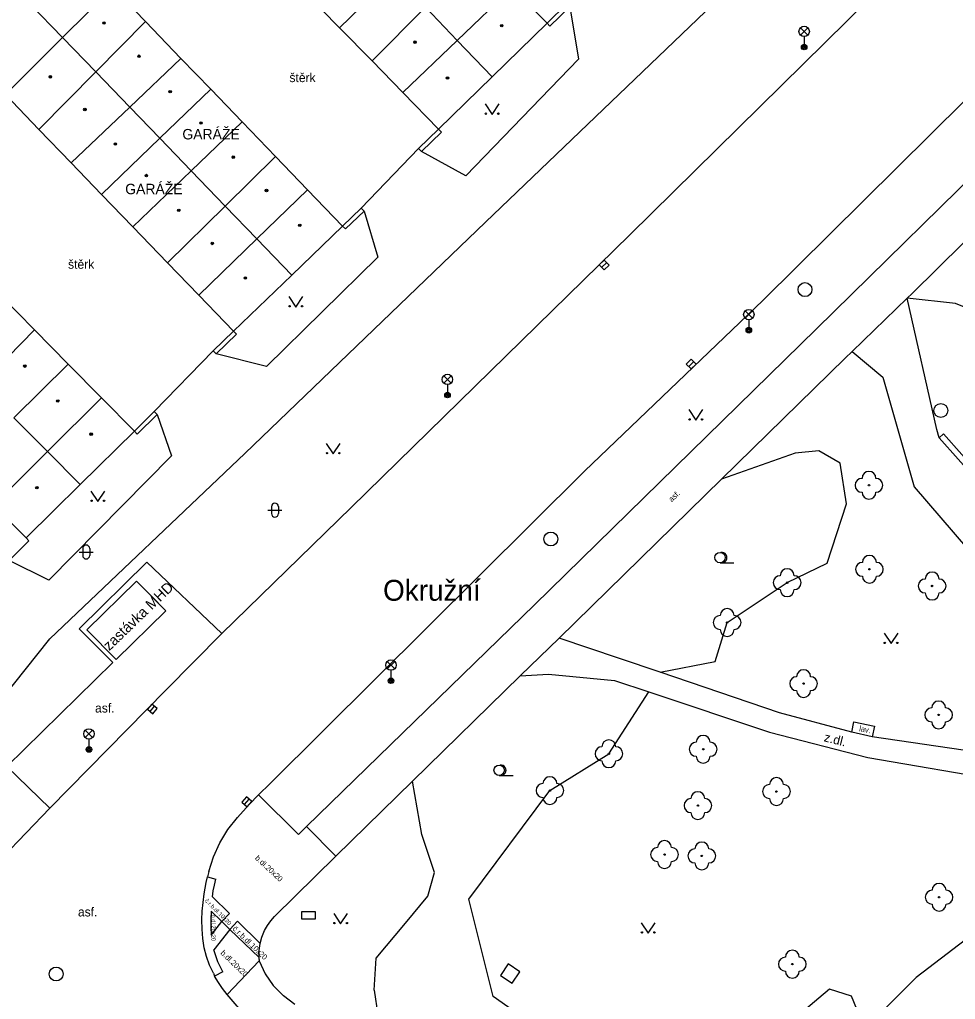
# Model space of a CAD drawing. Extents: x -598233 to -596890, y -1157848 to -1156431.
# Drawn here: x -597110.7 to -597043.4, y -1157055.7 to -1156985.2 of the extents above; entities that cross this region are included whole.
import ezdxf

# ---------------------------------------------------------------- set-up
doc = ezdxf.new("R2010")
doc.units = 0
for name, color, linetype in [('Level 10', 7, 'Continuous'), ('Level 11', 7, 'Continuous'), ('Level 21', 7, 'Continuous'), ('Level 22', 7, 'Continuous'), ('Level 24', 7, 'Continuous'), ('Level 26', 7, 'Continuous'), ('Level 27', 7, 'Continuous'), ('Level 33', 7, 'Continuous'), ('Level 36', 7, 'Continuous'), ('Level 39', 7, 'Continuous'), ('Level 40', 7, 'Continuous'), ('Level 41', 7, 'Continuous'), ('Level 42', 7, 'Continuous'), ('Level 49', 7, 'Continuous'), ('Level 5', 7, 'Continuous'), ('Level 53', 7, 'Continuous'), ('Level 7', 7, 'Continuous')]:
    doc.layers.add(name, color=color, linetype=linetype)

msp = doc.modelspace()

# ---------------------------------------------------------------- linework, layer by layer
at = {"layer": 'Level 10'}
for points in [[(-597093.49, -1157040.95), (-597092.66, -1157040.13), (-597070.05, -1157017.68), (-597057.21, -1157005.4), (-597028.29, -1156976.75), (-597022.59, -1156970.93), (-597012.03, -1156959.64)], [(-597026.68, -1156960.55), (-597038.71, -1156973.02), (-597066.79, -1157000.68), (-597086.84, -1157020.3), (-597096.13, -1157029.35)], [(-597096.13, -1157029.35), (-597100.16, -1157033.44), (-597108.51, -1157041.92)], [(-597095, -1157042.58), (-597094.17, -1157041.64), (-597093.49, -1157040.95)], [(-597108.51, -1157041.92), (-597111.9, -1157045.45)], [(-597097.06, -1157046.48), (-597096.73, -1157045.42), (-597096.27, -1157044.4), (-597095.69, -1157043.45), (-597095, -1157042.58)], [(-597097.34, -1157047.66), (-597097.26, -1157047.25), (-597097.17, -1157046.84)], [(-597097.06, -1157046.48), (-597097.17, -1157046.84)], [(-597030.62, -1157046.71), (-597034.9099, -1157047.73), (-597038.89, -1157049.27), (-597042.67, -1157051.39), (-597046.2, -1157054.09), (-597049.11, -1157057), (-597049.82, -1157057.95), (-597051.78, -1157060.57)], [(-597097.48, -1157048.69), (-597097.41, -1157048.07)], [(-597097.41, -1157048.07), (-597097.34, -1157047.66)], [(-597097.57, -1157049.95), (-597097.54, -1157049.32), (-597097.48, -1157048.69)], [(-597097.55, -1157050.62), (-597097.57, -1157049.95)], [(-597097.41, -1157051.96), (-597097.5, -1157051.29), (-597097.55, -1157050.62)], [(-597096.74, -1157053.79), (-597097.01, -1157053.2), (-597097.23, -1157052.59), (-597097.41, -1157051.96)], [(-597096.74, -1157053.79), (-597096.66, -1157053.99)], [(-597095.76, -1157055.31), (-597096.08, -1157054.88), (-597096.38, -1157054.44), (-597096.66, -1157053.99)], [(-597094.21, -1157056.94), (-597095.02, -1157056.16), (-597095.76, -1157055.31)]]:
    msp.add_lwpolyline(points, dxfattribs=at)
at = {"layer": 'Level 11'}
for points in [[(-597115.33, -1157038.3), (-597108.49, -1157029.73), (-597094.49, -1157016.42), (-597077.17, -1156999.78), (-597044.99, -1156968.94)], [(-597071.11, -1156984.29), (-597070.48, -1156988.07), (-597078.58, -1156996.45), (-597081.77, -1156994.7)], [(-597039.38, -1156993.71), (-597053.39, -1157007.48)], [(-597086.12, -1156998.77), (-597081.98, -1156994.49)], [(-597046.85, -1157005.25), (-597046.5, -1157004.91), (-597037.33, -1156995.87)], [(-597085.9, -1156998.98), (-597084.92, -1157002.3), (-597092.93, -1157010.1599), (-597096.54, -1157009.24)], [(-597050.8, -1157009.08), (-597046.85, -1157005.25)], [(-597044.55, -1157015.28), (-597044.71, -1157014.69), (-597046.85, -1157005.25)], [(-597039.74, -1157010.72), (-597040.34, -1157006.85), (-597043.38, -1157005.62), (-597046.85, -1157005.25)], [(-597053.39, -1157007.48), (-597073.66, -1157027.29), (-597090.05, -1157043.24)], [(-597101, -1157013.4), (-597096.75, -1157009.03)], [(-597071.87, -1157029.68), (-597060.2, -1157018.26), (-597051.3, -1157009.56), (-597050.8, -1157009.08)], [(-597050.8, -1157009.08), (-597048.61, -1157010.92), (-597046.34, -1157018.82), (-597032.93, -1157034.4099), (-597032.07, -1157038.68)], [(-597100.79, -1157013.61), (-597099.75, -1157016.59), (-597108.58, -1157025.51), (-597111.42, -1157024.1)], [(-597044.25, -1157015.01), (-597036.32, -1157023.91)], [(-597051.22, -1157020.04), (-597051.68, -1157017.1), (-597053.21, -1157016.21), (-597054.9, -1157016.38), (-597060.2, -1157018.26)], [(-597108.51, -1157041.92), (-597111.6, -1157038.93), (-597103.96, -1157031.44), (-597106.4, -1157029.03), (-597101.53, -1157024.2199), (-597096.13, -1157029.35)], [(-597103.74, -1157031.23), (-597105.84, -1157029.09), (-597102.27, -1157025.59), (-597100.17, -1157027.73), (-597103.74, -1157031.23)], [(-597074.68, -1157032.39), (-597071.87, -1157029.68)], [(-597032.07, -1157038.68), (-597039.07, -1157038.29), (-597049.37, -1157036.79), (-597050.83, -1157036.44), (-597056.04, -1157035.05), (-597064.62, -1157032.14), (-597067.53, -1157031.15), (-597071.87, -1157029.68)], [(-597087.94, -1157045.36), (-597082.43, -1157039.97), (-597074.68, -1157032.39)], [(-597074.68, -1157032.39), (-597072.64, -1157032.29), (-597067.89, -1157032.73), (-597065.43, -1157033.55), (-597056.76, -1157036.46), (-597049.69, -1157038.28), (-597039.89, -1157039.95), (-597031.4099, -1157042.18)], [(-597085.19, -1157055), (-597085.04, -1157052.69), (-597082.92, -1157050.19), (-597081.31, -1157048.25), (-597080.85, -1157046.55), (-597081.74, -1157043.8), (-597082.43, -1157039.97)], [(-597090.05, -1157043.24), (-597090.61, -1157043.8), (-597093.49, -1157040.95)], [(-597087.94, -1157045.36), (-597090.05, -1157043.24)], [(-597087.94, -1157045.36), (-597092.35, -1157049.7)], [(-597097.17, -1157046.84), (-597096.56, -1157047.02)], [(-597096.81, -1157048.3), (-597096.75, -1157047.87), (-597096.67, -1157047.44), (-597096.56, -1157047.02)], [(-597096.81, -1157048.3), (-597095.58, -1157049.49), (-597096.14, -1157050.07)], [(-597096.89, -1157049.32), (-597096.92, -1157049.89), (-597096.92, -1157050.47), (-597096.89, -1157051.04)], [(-597096.89, -1157049.32), (-597096.14, -1157050.07)], [(-597096.89, -1157051.04), (-597096.14, -1157050.07)], [(-597096.14, -1157050.07), (-597095.55, -1157050.64), (-597096.72, -1157052.11)], [(-597095.55, -1157050.64), (-597095, -1157050.05), (-597093.38, -1157051.64)], [(-597093.06, -1157050.72), (-597092.86, -1157050.36), (-597092.62, -1157050.02), (-597092.35, -1157049.7)], [(-597095.55, -1157050.64), (-597093.46, -1157052.65)], [(-597093.46, -1157052.65), (-597093.45, -1157052.15), (-597093.38, -1157051.64), (-597093.25, -1157051.18), (-597093.06, -1157050.72)], [(-597096.06, -1157053.69), (-597096.42, -1157052.97), (-597096.72, -1157052.11)], [(-597095.76, -1157055.31), (-597093.44, -1157052.88)], [(-597093.45, -1157052.8), (-597093.46, -1157052.73), (-597093.46, -1157052.65)], [(-597093.45, -1157052.8), (-597093.44, -1157052.88)], [(-597093.44, -1157052.88), (-597093.01, -1157053.82)], [(-597096.06, -1157053.69), (-597096.66, -1157053.99)], [(-597093.01, -1157053.82), (-597092.43, -1157054.67)], [(-597090.88, -1157056.02), (-597091.71, -1157055.41), (-597092.43, -1157054.67)]]:
    msp.add_lwpolyline(points, dxfattribs=at)
at = {"layer": 'Level 21'}
for points in [[(-597064.62, -1157032.14), (-597060.66, -1157031.37), (-597059.8, -1157028.57), (-597055.48, -1157025.7), (-597052.61, -1157024.31), (-597051.22, -1157020.04)], [(-597049.82, -1157057.95), (-597050.85, -1157055.43), (-597052.44, -1157054.94), (-597059.52, -1157060.89), (-597062.34, -1157059.35), (-597064.74, -1157059.28), (-597068.58, -1157061.14), (-597076.62, -1157055.46), (-597078.38, -1157048.45), (-597072.54, -1157040.65), (-597068.3, -1157038), (-597065.43, -1157033.55)], [(-597085.19, -1157055), (-597084.39, -1157060.32)]]:
    msp.add_lwpolyline(points, dxfattribs=at)
at = {"layer": 'Level 22'}
for centre in [(-597049.6, -1157018.7), (-597049.57, -1157024.74), (-597055.48, -1157025.7), (-597045.06, -1157025.94), (-597059.8, -1157028.57), (-597054.3, -1157032.96), (-597044.59, -1157035.21), (-597061.52, -1157037.68), (-597068.3, -1157038), (-597072.54, -1157040.65), (-597056.25, -1157040.72), (-597061.9, -1157041.73), (-597064.3, -1157045.25), (-597061.62, -1157045.35), (-597044.56, -1157048.32), (-597055.11, -1157053.13)]:
    msp.add_circle(centre, 0.05, dxfattribs=at)
for centre, start, end in [((-597049.6, -1157018.2), 0, 180), ((-597050.1, -1157018.7), 90, 270), ((-597049.1, -1157018.7), 270, 90), ((-597049.6, -1157019.2), 180, 0), ((-597050.07, -1157024.74), 90, 270), ((-597049.57, -1157024.24), 0, 180), ((-597049.07, -1157024.74), 270, 90), ((-597055.48, -1157025.2), 0, 180), ((-597045.06, -1157025.44), 0, 180), ((-597055.98, -1157025.7), 90, 270), ((-597054.98, -1157025.7), 270, 90), ((-597049.57, -1157025.24), 180, 0), ((-597045.56, -1157025.94), 90, 270), ((-597044.56, -1157025.94), 270, 90), ((-597055.48, -1157026.2), 180, 0), ((-597045.06, -1157026.44), 180, 0), ((-597059.8, -1157028.07), 0, 180), ((-597060.3, -1157028.57), 90, 270), ((-597059.3, -1157028.57), 270, 90), ((-597059.8, -1157029.07), 180, 0), ((-597054.3, -1157032.46), 0, 180), ((-597054.8, -1157032.96), 90, 270), ((-597053.8, -1157032.96), 270, 90), ((-597054.3, -1157033.46), 180, 0), ((-597045.09, -1157035.21), 90, 270), ((-597044.59, -1157034.71), 0, 180), ((-597044.09, -1157035.21), 270, 90), ((-597044.59, -1157035.71), 180, 0), ((-597061.52, -1157037.18), 0, 180), ((-597068.8, -1157038), 90, 270), ((-597068.3, -1157037.5), 0, 180), ((-597067.8, -1157038), 270, 90), ((-597062.02, -1157037.68), 90, 270), ((-597061.02, -1157037.68), 270, 90), ((-597061.52, -1157038.18), 180, 0), ((-597068.3, -1157038.5), 180, 0), ((-597072.54, -1157040.15), 0, 180), ((-597056.25, -1157040.22), 0, 180), ((-597073.04, -1157040.65), 90, 270), ((-597072.04, -1157040.65), 270, 90), ((-597056.75, -1157040.72), 90, 270), ((-597055.75, -1157040.72), 270, 90), ((-597072.54, -1157041.15), 180, 0), ((-597061.9, -1157041.23), 0, 180), ((-597062.4, -1157041.73), 90, 270), ((-597061.4, -1157041.73), 270, 90), ((-597056.25, -1157041.22), 180, 0), ((-597061.9, -1157042.23), 180, 0), ((-597064.3, -1157044.75), 0, 180), ((-597061.62, -1157044.85), 0, 180), ((-597064.8, -1157045.25), 90, 270), ((-597063.8, -1157045.25), 270, 90), ((-597062.12, -1157045.35), 90, 270), ((-597061.12, -1157045.35), 270, 90), ((-597064.3, -1157045.75), 180, 0), ((-597061.62, -1157045.85), 180, 0), ((-597044.56, -1157047.82), 0, 180), ((-597045.06, -1157048.32), 90, 270), ((-597044.06, -1157048.32), 270, 90), ((-597044.56, -1157048.82), 180, 0), ((-597055.11, -1157052.63), 0, 180), ((-597055.61, -1157053.13), 90, 270), ((-597054.61, -1157053.13), 270, 90), ((-597055.11, -1157053.63), 180, 0)]:
    msp.add_arc(centre, 0.5, start, end, dxfattribs=at)
at = {"layer": 'Level 24'}
msp.add_lwpolyline([(-597090.4, -1157049.86), (-597089.4, -1157049.86), (-597089.4, -1157049.36), (-597090.4, -1157049.36)], close=True, dxfattribs=at)
at = {"layer": 'Level 26'}
msp.add_lwpolyline([(-597075.5321, -1157053.1153), (-597076.0947, -1157053.9421), (-597075.2679, -1157054.5047), (-597074.7053, -1157053.6779)], close=True, dxfattribs=at)
at = {"layer": 'Level 27'}
for p, q in [((-597068.8211, -1157003.0324), (-597068.4589, -1157002.6876)), ((-597062.5576, -1157010.1559), (-597062.2024, -1157009.8041)), ((-597101.2936, -1157034.969), (-597100.9664, -1157034.591)), ((-597094.5019, -1157041.6505), (-597094.1781, -1157041.2695))]:
    msp.add_line(p, q, dxfattribs=at)
for points in [[(-597068.6487, -1157003.2134), (-597068.2866, -1157002.8687), (-597068.6313, -1157002.5066), (-597068.9934, -1157002.8513)], [(-597062.3817, -1157010.3335), (-597062.0265, -1157009.9817), (-597062.3783, -1157009.6265), (-597062.7335, -1157009.9783)], [(-597101.1045, -1157035.1326), (-597100.7774, -1157034.7545), (-597101.1555, -1157034.4274), (-597101.4826, -1157034.8055)], [(-597094.3114, -1157041.8124), (-597093.9876, -1157041.4314), (-597094.3686, -1157041.1076), (-597094.6924, -1157041.4886)]]:
    msp.add_lwpolyline(points, close=True, dxfattribs=at)
for centre in [(-597054.2, -1157004.63), (-597044.43, -1157013.32), (-597072.48, -1157022.56), (-597108.05, -1157053.84)]:
    msp.add_circle(centre, 0.5, dxfattribs=at)
at = {"layer": 'Level 33'}
for p, q in [((-597054.525, -1156986.33), (-597053.995, -1156985.8)), ((-597054.525, -1156985.8), (-597053.995, -1156986.33)), ((-597054.26, -1156986.44), (-597054.26, -1156987.19)), ((-597058.505, -1157006.69), (-597057.975, -1157006.16)), ((-597058.505, -1157006.16), (-597057.975, -1157006.69)), ((-597058.24, -1157006.8), (-597058.24, -1157007.55)), ((-597080.1749, -1157011.35), (-597079.6449, -1157010.82)), ((-597080.1749, -1157010.82), (-597079.6449, -1157011.35)), ((-597079.9099, -1157011.46), (-597079.9099, -1157012.21)), ((-597084.2349, -1157031.89), (-597083.7049, -1157031.36)), ((-597084.2349, -1157031.36), (-597083.7049, -1157031.89)), ((-597083.9699, -1157032), (-597083.9699, -1157032.75)), ((-597105.955, -1157036.84), (-597105.425, -1157036.31)), ((-597105.955, -1157036.31), (-597105.425, -1157036.84)), ((-597105.69, -1157036.95), (-597105.69, -1157037.7))]:
    msp.add_line(p, q, dxfattribs=at)
for centre, radius in [((-597054.26, -1156986.065), 0.375), ((-597054.26, -1156987.19), 0.2), ((-597054.26, -1156987.19), 0.1445), ((-597054.26, -1156987.19), 0.0876), ((-597058.24, -1157006.425), 0.375), ((-597058.24, -1157007.55), 0.2), ((-597058.24, -1157007.55), 0.1445), ((-597058.24, -1157007.55), 0.0876), ((-597079.9099, -1157011.085), 0.375), ((-597079.9099, -1157012.21), 0.2), ((-597079.9099, -1157012.21), 0.1445), ((-597079.9099, -1157012.21), 0.0876), ((-597083.9699, -1157031.625), 0.375), ((-597083.9699, -1157032.75), 0.2), ((-597083.9699, -1157032.75), 0.1445), ((-597083.9699, -1157032.75), 0.0876), ((-597105.69, -1157036.575), 0.375), ((-597105.69, -1157037.7), 0.2), ((-597105.69, -1157037.7), 0.1445), ((-597105.69, -1157037.7), 0.0876)]:
    msp.add_circle(centre, radius, dxfattribs=at)
at = {"layer": 'Level 36'}
for p, q in [((-597092.816, -1157020.486), (-597091.816, -1157020.486)), ((-597092.566, -1157020.236), (-597092.566, -1157020.736)), ((-597092.066, -1157020.236), (-597092.066, -1157020.736)), ((-597106.386, -1157023.496), (-597105.386, -1157023.496)), ((-597106.136, -1157023.246), (-597106.136, -1157023.746)), ((-597105.636, -1157023.246), (-597105.636, -1157023.746)), ((-597060.31, -1157024.275), (-597059.31, -1157024.275)), ((-597076.19, -1157039.565), (-597075.19, -1157039.565))]:
    msp.add_line(p, q, dxfattribs=at)
for points in [[(-597077.2, -1156991.28), (-597076.7, -1156992.03), (-597076.2, -1156991.28)], [(-597091.31, -1157005.13), (-597090.81, -1157005.88), (-597090.31, -1157005.13)], [(-597062.55, -1157013.26), (-597062.05, -1157014.01), (-597061.55, -1157013.26)], [(-597088.63, -1157015.69), (-597088.13, -1157016.44), (-597087.63, -1157015.69)], [(-597105.55, -1157019.11), (-597105.05, -1157019.86), (-597104.55, -1157019.11)], [(-597048.51, -1157029.33), (-597048.01, -1157030.08), (-597047.51, -1157029.33)], [(-597088.09, -1157049.48), (-597087.59, -1157050.23), (-597087.09, -1157049.48)], [(-597065.98, -1157050.15), (-597065.48, -1157050.9), (-597064.98, -1157050.15)]]:
    msp.add_lwpolyline(points, dxfattribs=at)
for centre, radius in [((-597077.1502, -1156991.9798), 0.05), ((-597076.2508, -1156991.9798), 0.05), ((-597091.2602, -1157005.8298), 0.05), ((-597090.3608, -1157005.8298), 0.05), ((-597062.5002, -1157013.9598), 0.05), ((-597061.6008, -1157013.9598), 0.05), ((-597088.5802, -1157016.3898), 0.05), ((-597087.6808, -1157016.3898), 0.05), ((-597105.5002, -1157019.8098), 0.05), ((-597104.6008, -1157019.8098), 0.05), ((-597060.31, -1157023.8996), 0.375), ((-597048.4602, -1157030.0298), 0.05), ((-597047.5608, -1157030.0298), 0.05), ((-597076.19, -1157039.1896), 0.375), ((-597088.0402, -1157050.1798), 0.05), ((-597087.1408, -1157050.1798), 0.05), ((-597065.9302, -1157050.8498), 0.05), ((-597065.0308, -1157050.8498), 0.05)]:
    msp.add_circle(centre, radius, dxfattribs=at)
for centre, radius, start, end in [((-597092.3157, -1157020.2363), 0.25, 0, 180), ((-597092.3157, -1157020.7363), 0.25, 180, 0), ((-597105.8857, -1157023.2463), 0.25, 0, 180), ((-597060.185, -1157023.8996), 0.375, 260.405931, 99.594069), ((-597105.8857, -1157023.7463), 0.25, 180, 0), ((-597076.065, -1157039.1896), 0.375, 260.405931, 99.594069)]:
    msp.add_arc(centre, radius, start, end, dxfattribs=at)
at = {"layer": 'Level 39'}
for centre, radius in [((-597104.61, -1156985.46), 0.09), ((-597104.61, -1156985.46), 0.0398), ((-597076.01, -1156985.65), 0.09), ((-597076.01, -1156985.65), 0.0398), ((-597082.24, -1156986.84), 0.09), ((-597082.24, -1156986.84), 0.0398), ((-597102.09, -1156987.85), 0.09), ((-597102.09, -1156987.85), 0.0398), ((-597108.46, -1156989.33), 0.09), ((-597108.46, -1156989.33), 0.0398), ((-597079.9099, -1156989.42), 0.09), ((-597079.9099, -1156989.42), 0.0398), ((-597099.85, -1156990.4), 0.09), ((-597099.85, -1156990.4), 0.0398), ((-597105.98, -1156991.68), 0.09), ((-597105.98, -1156991.68), 0.0398), ((-597097.63, -1156992.65), 0.09), ((-597097.63, -1156992.65), 0.0398), ((-597103.79, -1156994.1599), 0.09), ((-597103.79, -1156994.1599), 0.0398), ((-597095.31, -1156995.11), 0.09), ((-597095.31, -1156995.11), 0.0398), ((-597101.56, -1156996.43), 0.09), ((-597101.56, -1156996.43), 0.0398), ((-597092.92, -1156997.5), 0.09), ((-597092.92, -1156997.5), 0.0398), ((-597099.23, -1156998.93), 0.09), ((-597099.23, -1156998.93), 0.0398), ((-597090.53, -1157000.01), 0.09), ((-597090.53, -1157000.01), 0.0398), ((-597096.82, -1157001.31), 0.09), ((-597096.82, -1157001.31), 0.0398), ((-597094.44, -1157003.79), 0.09), ((-597094.44, -1157003.79), 0.0398), ((-597110.3, -1157010.13), 0.09), ((-597110.3, -1157010.13), 0.0398), ((-597107.93, -1157012.64), 0.09), ((-597107.93, -1157012.64), 0.0398), ((-597105.53, -1157015.02), 0.09), ((-597105.53, -1157015.02), 0.0398), ((-597109.43, -1157018.87), 0.09), ((-597109.43, -1157018.87), 0.0398)]:
    msp.add_circle(centre, radius, dxfattribs=at)
at = {"layer": 'Level 5'}
for points in [[(-597083.74, -1156981.98), (-597087.67, -1156985.8)], [(-597103.98, -1156982.9099), (-597107.59, -1156986.51)], [(-597103.98, -1156982.9099), (-597101.62, -1156985.36)], [(-597090.24, -1156983.17), (-597087.67, -1156985.8)], [(-597075.26, -1156982.9099), (-597079.2199, -1156986.71)], [(-597075.26, -1156982.9099), (-597072.75, -1156985.48)], [(-597109.92, -1156984.1), (-597107.59, -1156986.51)], [(-597081.5, -1156984.33), (-597085.33, -1156988.19)], [(-597081.5, -1156984.33), (-597079.2199, -1156986.71)], [(-597101.62, -1156985.36), (-597105.2, -1156988.98)], [(-597101.62, -1156985.36), (-597099.07, -1156988.01)], [(-597072.75, -1156985.48), (-597076.7, -1156989.34)], [(-597087.67, -1156985.8), (-597085.33, -1156988.19)], [(-597107.59, -1156986.51), (-597111.7, -1156990.61)], [(-597107.59, -1156986.51), (-597105.2, -1156988.98)], [(-597079.2199, -1156986.71), (-597083.12, -1156990.46)], [(-597079.2199, -1156986.71), (-597076.7, -1156989.34)], [(-597099.07, -1156988.01), (-597102.76, -1156991.51)], [(-597099.07, -1156988.01), (-597096.93, -1156990.2199)], [(-597085.33, -1156988.19), (-597083.12, -1156990.46)], [(-597105.2, -1156988.98), (-597109.29, -1156993.12)], [(-597105.2, -1156988.98), (-597102.76, -1156991.51)], [(-597076.7, -1156989.34), (-597080.55, -1156993.09)], [(-597096.93, -1156990.2199), (-597100.59, -1156993.75)], [(-597096.93, -1156990.2199), (-597094.68, -1156992.56)], [(-597083.12, -1156990.46), (-597080.55, -1156993.09)], [(-597111.7, -1156990.61), (-597109.29, -1156993.12)], [(-597102.76, -1156991.51), (-597106.9699, -1156995.52)], [(-597102.76, -1156991.51), (-597100.59, -1156993.75)], [(-597094.68, -1156992.56), (-597098.34, -1156996.09)], [(-597094.68, -1156992.56), (-597092.27, -1156995.06)], [(-597109.29, -1156993.12), (-597106.9699, -1156995.52)], [(-597100.59, -1156993.75), (-597104.78, -1156997.79)], [(-597100.59, -1156993.75), (-597098.34, -1156996.09)], [(-597092.27, -1156995.06), (-597095.89, -1156998.62)], [(-597092.27, -1156995.06), (-597089.9699, -1156997.45)], [(-597106.9699, -1156995.52), (-597104.78, -1156997.79)], [(-597098.34, -1156996.09), (-597102.53, -1157000.12)], [(-597098.34, -1156996.09), (-597095.89, -1156998.62)], [(-597089.9699, -1156997.45), (-597093.61, -1157000.98)], [(-597089.9699, -1156997.45), (-597087.45, -1157000.06)], [(-597104.78, -1156997.79), (-597102.53, -1157000.12)], [(-597095.89, -1156998.62), (-597100.04, -1157002.71)], [(-597095.89, -1156998.62), (-597093.61, -1157000.98)], [(-597102.53, -1157000.12), (-597100.04, -1157002.71)], [(-597087.45, -1157000.06), (-597091.1, -1157003.58)], [(-597093.61, -1157000.98), (-597097.79, -1157005.04)], [(-597093.61, -1157000.98), (-597091.1, -1157003.58)], [(-597100.04, -1157002.71), (-597097.79, -1157005.04)], [(-597091.1, -1157003.58), (-597095.29, -1157007.62)], [(-597112.06, -1157005.02), (-597109.61, -1157007.51)], [(-597097.79, -1157005.04), (-597095.29, -1157007.62)], [(-597109.61, -1157007.51), (-597113.4699, -1157011.45)], [(-597109.61, -1157007.51), (-597107.18, -1157009.98)], [(-597107.18, -1157009.98), (-597111.09, -1157013.84)], [(-597107.18, -1157009.98), (-597104.78, -1157012.42)], [(-597104.78, -1157012.42), (-597108.67, -1157016.28)], [(-597104.78, -1157012.42), (-597102.42, -1157014.81)], [(-597111.09, -1157013.84), (-597108.67, -1157016.28)], [(-597102.42, -1157014.81), (-597106.32, -1157018.64)], [(-597108.67, -1157016.28), (-597112.54, -1157020.12)], [(-597108.67, -1157016.28), (-597106.32, -1157018.64)], [(-597106.32, -1157018.64), (-597110.21, -1157022.4699)], [(-597112.54, -1157020.12), (-597110.21, -1157022.4699)]]:
    msp.add_lwpolyline(points, dxfattribs=at)
at = {"layer": 'Level 53'}
msp.add_lwpolyline([(-597050.83, -1157036.44), (-597050.68, -1157035.71), (-597049.2, -1157036.01), (-597049.37, -1157036.79)], dxfattribs=at)
at = {"layer": 'Level 7'}
for points in [[(-597072.75, -1156985.48), (-597071.32, -1156984.08)], [(-597071.11, -1156984.29), (-597072.54, -1156985.69), (-597072.75, -1156985.48)], [(-597081.98, -1156994.49), (-597080.55, -1156993.09)], [(-597080.55, -1156993.09), (-597080.34, -1156993.31), (-597081.77, -1156994.7)], [(-597081.77, -1156994.7), (-597081.98, -1156994.49)], [(-597087.45, -1157000.06), (-597086.12, -1156998.77)], [(-597086.12, -1156998.77), (-597085.9, -1156998.98)], [(-597085.9, -1156998.98), (-597087.24, -1157000.27), (-597087.45, -1157000.06)], [(-597096.75, -1157009.03), (-597095.29, -1157007.62)], [(-597095.29, -1157007.62), (-597095.09, -1157007.84), (-597096.54, -1157009.24)], [(-597096.54, -1157009.24), (-597096.75, -1157009.03)], [(-597102.42, -1157014.81), (-597101, -1157013.4)], [(-597100.79, -1157013.61), (-597102.21, -1157015.03), (-597102.42, -1157014.81)], [(-597101, -1157013.4), (-597100.79, -1157013.61)], [(-597044.55, -1157015.28), (-597044.25, -1157015.01)], [(-597036.35, -1157024.48), (-597044.55, -1157015.28)], [(-597110.21, -1157022.47), (-597110, -1157022.69), (-597111.42, -1157024.1)]]:
    msp.add_lwpolyline(points, dxfattribs=at)

# ---------------------------------------------------------------- texts
at = {"layer": 'Level 40'}
for s, p in [('štěrk', (-597091.27, -1156989.71)), ('štěrk', (-597107.19, -1157003.13)), ('asf.', (-597105.25, -1157035.04)), ('asf.', (-597106.48, -1157049.7))]:
    msp.add_text(s, height=0.65, dxfattribs=at).set_placement(p)
for s, height, rotation, p in [('asf.', 0.4, 41.941836, (-597063.79, -1157019.92)), ('z.dl.', 0.65, 346, (-597052.88, -1157037.1)), ('b.dl.20x20', 0.4, 316.969644, (-597093.78, -1157045.55)), ('č.r.b.dl.10x20', 0.3, 315, (-597097.38, -1157048.6)), ('b.dl.20x20', 0.3, 270, (-597096.88, -1157049.56)), ('č.r.b.dl.10x20', 0.399996, 316, (-597095.4, -1157050.63)), ('b.dl.20x20', 0.4, 316, (-597096.26, -1157052.37))]:
    msp.add_text(s, height=height, rotation=rotation, dxfattribs=at).set_placement(p)
at = {"layer": 'Level 41'}
for p in [(-597098.97, -1156993.83), (-597103.08, -1156997.77)]:
    msp.add_text('GARÁŽE', height=0.75, dxfattribs=at).set_placement(p)
msp.add_text('zastávka MHD', height=0.75, rotation=44, dxfattribs=at).set_placement((-597104.23, -1157030.64))
at = {"layer": 'Level 42'}
msp.add_text('lav.', height=0.4, rotation=348.541248, dxfattribs=at).set_placement((-597050.33, -1157036.37))
at = {"layer": 'Level 49'}
msp.add_text('Okružní', height=1.5, dxfattribs=at).set_placement((-597084.54, -1157027))

doc.saveas('drawing.dxf')
